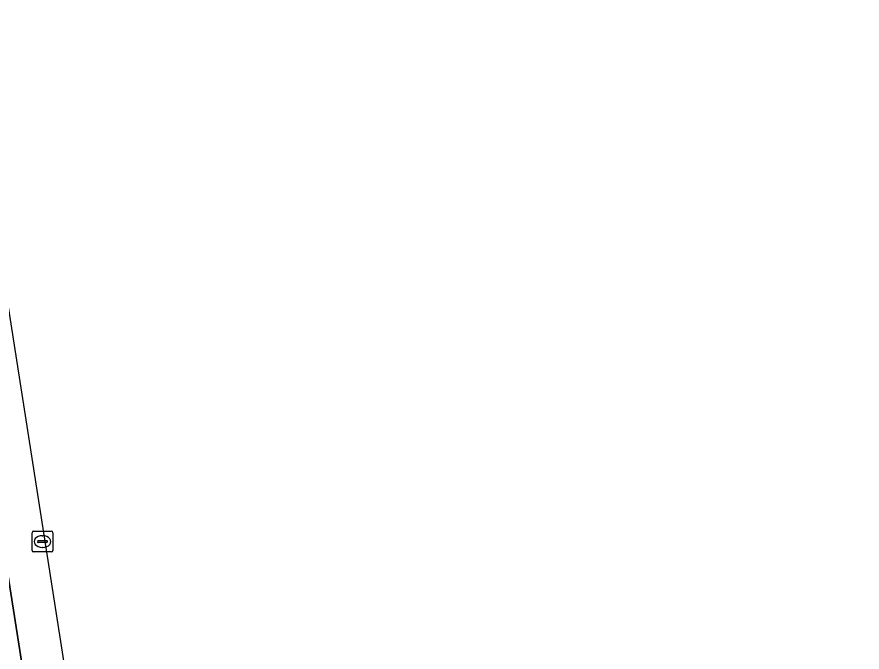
# Model space of a CAD drawing. Extents: x 160077 to 160948, y 386481 to 387498.
# Drawn here: x 160827.36 to 160868.01, y 387209.15 to 387239.7 of the extents above; entities that cross this region are included whole.
import ezdxf

# ---------------------------------------------------------------- set-up
doc = ezdxf.new("R2010")
doc.units = 0
for name, color, linetype in [('IMGEO_Kolk', 7, 'Continuous'), ('IMGEO_Parkeervlak_open', 7, 'Continuous'), ('IMGEO_Voetpad_open', 7, 'Continuous')]:
    doc.layers.add(name, color=color, linetype=linetype)

msp = doc.modelspace()

# ---------------------------------------------------------------- linework, layer by layer
at = {"layer": 'IMGEO_Kolk'}
for p, q in [((160828.085, 387214.043), (160828.085, 387214.895)), ((160828.16, 387214.969), (160829.012, 387214.969)), ((160828.573, 387214.749), (160828.598, 387214.749)), ((160829.086, 387214.895), (160829.086, 387214.043)), ((160828.344, 387214.463), (160828.344, 387214.475)), ((160828.782, 387214.426), (160828.384, 387214.426)), ((160828.387, 387214.512), (160828.785, 387214.512)), ((160828.828, 387214.475), (160828.828, 387214.463)), ((160829.012, 387213.969), (160828.16, 387213.969)), ((160828.596, 387214.189), (160828.571, 387214.189))]:
    msp.add_line(p, q, dxfattribs=at)
for points in [[(160828.085, 387214.043), (160828.085, 387214.895)], [(160828.16, 387214.969), (160829.012, 387214.969)], [(160829.086, 387214.895), (160829.086, 387214.043)], [(160829.012, 387213.969), (160828.16, 387213.969)]]:
    msp.add_lwpolyline(points, dxfattribs=at)
for centre, radius, start, end in [((160828.162, 387214.893), 0.0765, 91.552, 178.448), ((160828.162, 387214.893), 0.0765, 91.552, 178.448), ((160829.01, 387214.893), 0.0765, 1.552, 88.448), ((160829.01, 387214.893), 0.0765, 1.552, 88.448), ((160828.384, 387214.472), 0.0403, 85.8775, 175.7526), ((160828.381, 387214.462), 0.0366, 178.938, 274.7102), ((160828.785, 387214.469), 0.043, 264.8664, 352.4533), ((160828.789, 387214.474), 0.0386, 1.7309, 96.639), ((160828.162, 387214.045), 0.0765, 181.552, 268.448), ((160828.162, 387214.045), 0.0765, 181.552, 268.448), ((160829.01, 387214.045), 0.0765, 271.552, 358.448), ((160829.01, 387214.045), 0.0765, 271.552, 358.448)]:
    msp.add_arc(centre, radius, start, end, dxfattribs=at)
for centre, major_axis, ratio, start_param, end_param in [((160828.572, 387214.469), (-0.387, 0.002), 0.722429, 4.712389, 7.853982), ((160828.597, 387214.469), (-0.39, 0.002), 0.717154, 1.570796, 4.712389)]:
    msp.add_ellipse(centre, major_axis=major_axis, ratio=ratio, start_param=start_param, end_param=end_param, dxfattribs=at)
at = {"layer": 'IMGEO_Parkeervlak_open'}
for points in [[(160841.78, 387131.053), (160841.585, 387132.143), (160824.763, 387239.699)], [(160823.254, 387236.187), (160833.749, 387169.388), (160841.18, 387121.742)]]:
    msp.add_lwpolyline(points, dxfattribs=at)
at = {"layer": 'IMGEO_Voetpad_open'}
msp.add_lwpolyline([(160841.18, 387121.742), (160833.749, 387169.388), (160823.254, 387236.187), (160821.846, 387235.9), (160832.323, 387169.215), (160839.795, 387121.483), (160843.09, 387100.462), (160846.884, 387076.364), (160850.27, 387054.844), (160853.411, 387034.814), (160866.582, 386951.231), (160868.014, 386951.451), (160854.808, 387035.183), (160851.646, 387055.237), (160848.272, 387076.587), (160844.52, 387100.677)], dxfattribs=at)

doc.saveas('drawing.dxf')
